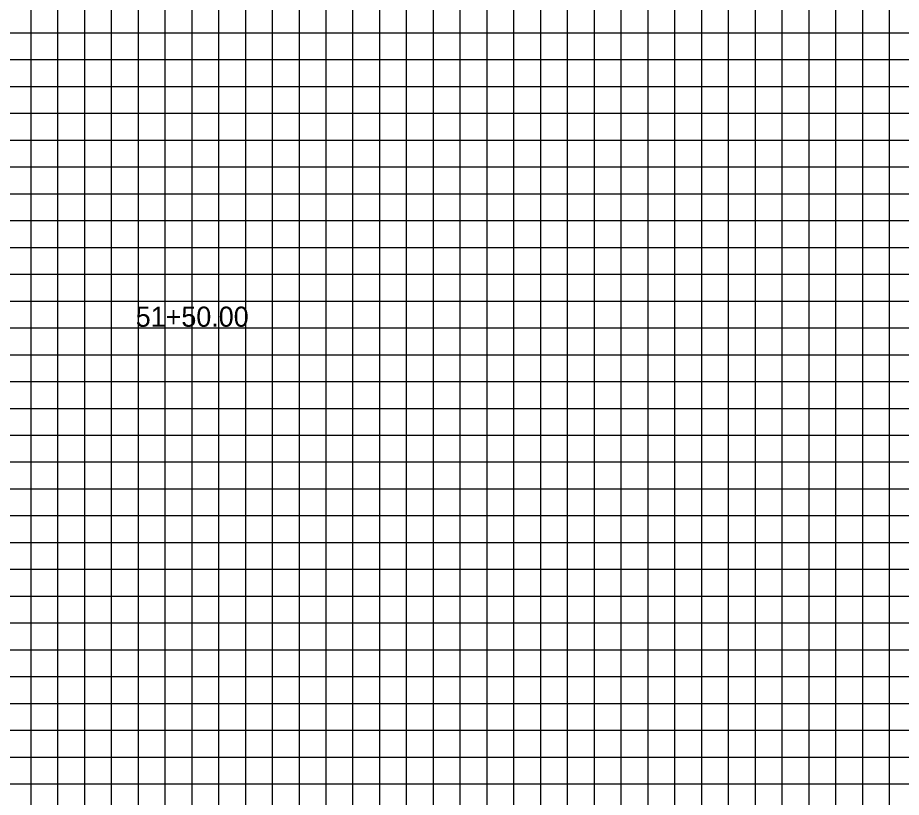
# Model space of a CAD drawing. Extents: x 967 to 1623, y 964 to 7064.
# Drawn here: x 1147 to 1212.9, y 5221 to 5279.1 of the extents above; entities that cross this region are included whole.
import ezdxf

# ---------------------------------------------------------------- set-up
doc = ezdxf.new("R2010")
doc.units = 0
for name, color, linetype in [('Default', 7, 'Continuous'), ('RD_SHT_MjGrid', 7, 'Continuous'), ('RD_SHT_MnGrid', 7, 'Continuous')]:
    doc.layers.add(name, color=color, linetype=linetype)

msp = doc.modelspace()

# ---------------------------------------------------------------- linework, layer by layer
at = {"layer": 'RD_SHT_MjGrid'}
for p, q in [((1150, 5200), (1150, 5370)), ((1160, 5200), (1160, 5370)), ((1170, 5200), (1170, 5370)), ((1180, 5200), (1180, 5370)), ((1190, 5200), (1190, 5370)), ((1200, 5200), (1200, 5370)), ((1210, 5200), (1210, 5370)), ((1000, 5270), (1320, 5270)), ((1000, 5260), (1320, 5260)), ((1000, 5250), (1320, 5250)), ((1000, 5240), (1320, 5240)), ((1000, 5230), (1320, 5230))]:
    msp.add_line(p, q, dxfattribs=at)
at = {"layer": 'RD_SHT_MnGrid'}
for p, q in [((1148, 5200), (1148, 5370)), ((1152, 5200), (1152, 5370)), ((1154, 5200), (1154, 5370)), ((1156, 5200), (1156, 5370)), ((1158, 5200), (1158, 5370)), ((1162, 5200), (1162, 5370)), ((1164, 5200), (1164, 5370)), ((1166, 5200), (1166, 5370)), ((1168, 5200), (1168, 5370)), ((1172, 5200), (1172, 5370)), ((1174, 5200), (1174, 5370)), ((1176, 5200), (1176, 5370)), ((1178, 5200), (1178, 5370)), ((1182, 5200), (1182, 5370)), ((1184, 5200), (1184, 5370)), ((1186, 5200), (1186, 5370)), ((1188, 5200), (1188, 5370)), ((1192, 5200), (1192, 5370)), ((1194, 5200), (1194, 5370)), ((1196, 5200), (1196, 5370)), ((1198, 5200), (1198, 5370)), ((1202, 5200), (1202, 5370)), ((1204, 5200), (1204, 5370)), ((1206, 5200), (1206, 5370)), ((1208, 5200), (1208, 5370)), ((1212, 5200), (1212, 5370)), ((1000, 5278), (1320, 5278)), ((1000, 5276), (1320, 5276)), ((1000, 5274), (1320, 5274)), ((1000, 5272), (1320, 5272)), ((1000, 5268), (1320, 5268)), ((1000, 5266), (1320, 5266)), ((1000, 5264), (1320, 5264)), ((1000, 5262), (1320, 5262)), ((1000, 5258), (1320, 5258)), ((1000, 5256), (1320, 5256)), ((1000, 5254), (1320, 5254)), ((1000, 5252), (1320, 5252)), ((1000, 5248), (1320, 5248)), ((1000, 5246), (1320, 5246)), ((1000, 5244), (1320, 5244)), ((1000, 5242), (1320, 5242)), ((1000, 5238), (1320, 5238)), ((1000, 5236), (1320, 5236)), ((1000, 5234), (1320, 5234)), ((1000, 5232), (1320, 5232)), ((1000, 5228), (1320, 5228)), ((1000, 5226), (1320, 5226)), ((1000, 5224), (1320, 5224)), ((1000, 5222), (1320, 5222))]:
    msp.add_line(p, q, dxfattribs=at)

# ---------------------------------------------------------------- texts
at = {"layer": 'Default'}
msp.add_text('51+50.00', height=1.5, dxfattribs=at).set_placement((1155.801, 5256.082))

doc.saveas('drawing.dxf')
